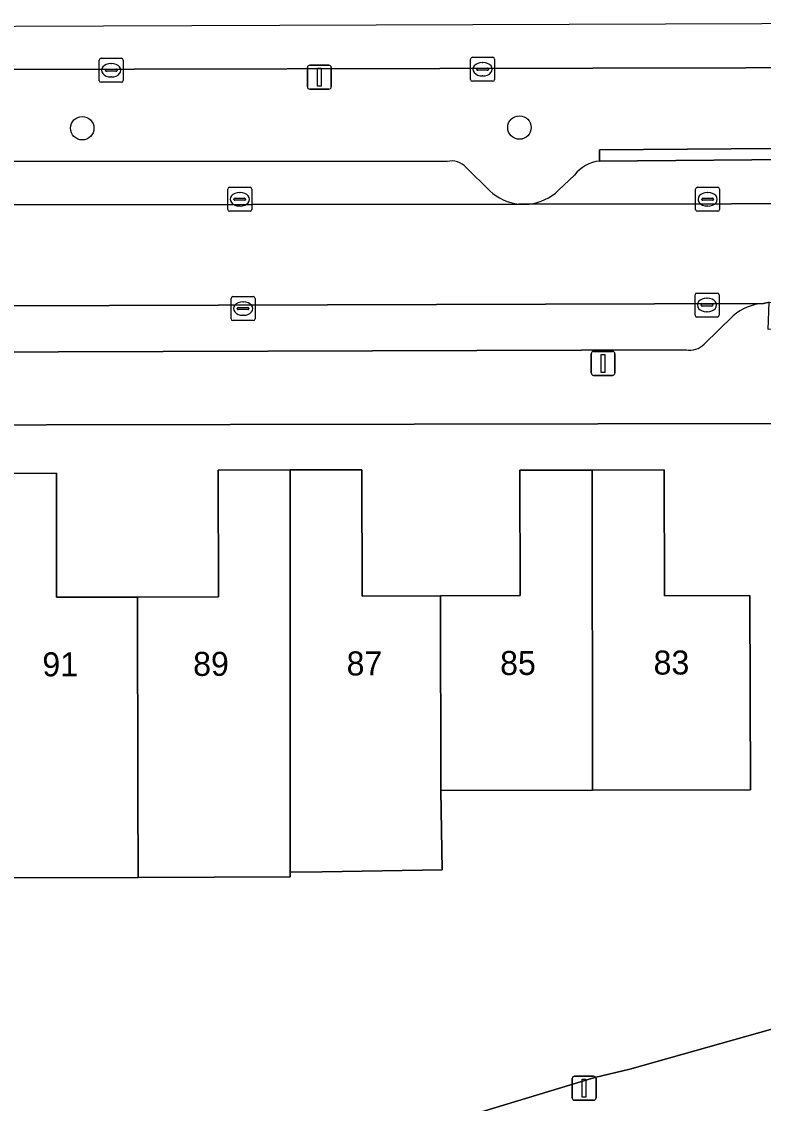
# Model space of a CAD drawing. Extents: x 160732 to 162107, y 387428 to 388479.
# Drawn here: x 161088.54 to 161119.44, y 388296.86 to 388341.94 of the extents above; entities that cross this region are included whole.
import ezdxf

# ---------------------------------------------------------------- set-up
doc = ezdxf.new("R2010")
doc.units = 0
for name, color, linetype in [('IMGEO_Berm_groen', 7, 'Continuous'), ('IMGEO_Boom', 7, 'Continuous'), ('IMGEO_Erf', 7, 'Continuous'), ('IMGEO_Kolk', 7, 'Continuous'), ('IMGEO_Lichtmast', 7, 'Continuous'), ('IMGEO_Pand', 7, 'Continuous'), ('IMGEO_Pand_nummerreeks', 7, 'Continuous'), ('IMGEO_Parkeervlak_open', 7, 'Continuous'), ('IMGEO_Rijbaan_lokaal_open', 7, 'Continuous'), ('IMGEO_Rijbaan_regionaal_gesloten', 7, 'Continuous'), ('IMGEO_Voetpad_open', 7, 'Continuous')]:
    doc.layers.add(name, color=color, linetype=linetype)

msp = doc.modelspace()

# ---------------------------------------------------------------- linework, layer by layer
at = {"layer": 'IMGEO_Berm_groen'}
for points in [[(161112.611, 388336.596), (161121.763, 388336.67), (161121.763, 388338.254), (161150.999, 388338.13), (161149.75, 388340.075), (161144.197, 388340.064), (161054.982, 388339.878)], [(161057.295, 388332.853), (161057.87, 388333.189), (161057.85, 388336.295), (161060.318, 388336.24), (161060.313, 388336.766), (161067.152, 388336.715), (161067.152, 388336.115), (161067.357, 388336.139), (161106.269, 388336.114)], [(161112.622, 388336.129), (161112.611, 388336.596)], [(161107.064, 388335.862), (161108.047, 388334.892)], [(161110.907, 388334.91), (161111.578, 388335.543)], [(161109.259, 388334.338), (161109.681, 388334.339)]]:
    msp.add_lwpolyline(points, dxfattribs=at)
for centre, radius, start, end in [((161106.447, 388335.295), 0.838, 42.5573, 102.2675), ((161112.777, 388334.63), 1.506, 95.8928, 142.7184), ((161109.469, 388336.399), 2.072, 226.6742, 264.1959), ((161109.472, 388336.389), 2.061, 275.8205, 314.1262)]:
    msp.add_arc(centre, radius, start, end, dxfattribs=at)
at = {"layer": 'IMGEO_Boom'}
for centre in [(161091.068, 388337.497), (161109.282, 388337.527)]:
    msp.add_circle(centre, 0.489, dxfattribs=at)
at = {"layer": 'IMGEO_Erf'}
for points in [[(161120.205, 388325.197), (161074.263, 388325.112)], [(161087.02, 388323.111), (161089.989, 388323.118), (161090.002, 388317.952), (161093.37, 388317.959), (161096.742, 388317.967), (161096.729, 388323.255), (161099.725, 388323.262), (161102.718, 388323.269), (161102.731, 388318.004), (161105.992, 388318.011), (161109.311, 388318.019), (161109.298, 388323.243), (161112.308, 388323.25), (161115.313, 388323.257), (161115.325, 388318.012), (161118.885, 388318.021), (161118.904, 388309.934), (161112.33, 388309.919), (161106.011, 388309.904), (161106.064, 388306.601), (161101.065, 388306.517), (161099.726, 388306.495), (161099.726, 388306.304), (161093.403, 388306.278), (161087.062, 388306.263)], [(161106.78, 388296.233), (161112.428, 388297.937), (161113.879, 388298.284), (161120.378, 388300.126)]]:
    msp.add_lwpolyline(points, dxfattribs=at)
at = {"layer": 'IMGEO_Kolk'}
for p, q in [((161091.775, 388339.487), (161091.775, 388340.339)), ((161091.85, 388340.413), (161092.702, 388340.413)), ((161092.776, 388340.339), (161092.776, 388339.487)), ((161107.247, 388339.528), (161107.247, 388340.38)), ((161107.322, 388340.454), (161108.174, 388340.454)), ((161108.248, 388340.38), (161108.248, 388339.528)), ((161092.034, 388339.907), (161092.034, 388339.919)), ((161092.077, 388339.956), (161092.475, 388339.956)), ((161092.263, 388340.193), (161092.288, 388340.193)), ((161092.518, 388339.919), (161092.518, 388339.907)), ((161107.506, 388339.948), (161107.506, 388339.96)), ((161107.944, 388339.911), (161107.546, 388339.911)), ((161107.549, 388339.997), (161107.947, 388339.997)), ((161107.735, 388340.234), (161107.76, 388340.234)), ((161107.99, 388339.96), (161107.99, 388339.948)), ((161092.472, 388339.87), (161092.074, 388339.87)), ((161092.286, 388339.633), (161092.261, 388339.633)), ((161108.174, 388339.454), (161107.322, 388339.454)), ((161107.758, 388339.674), (161107.733, 388339.674)), ((161092.702, 388339.413), (161091.85, 388339.413)), ((161097.13, 388334.11), (161097.13, 388334.962)), ((161097.205, 388335.036), (161098.057, 388335.036)), ((161098.131, 388334.962), (161098.131, 388334.11)), ((161116.622, 388334.11), (161116.622, 388334.962)), ((161116.697, 388335.036), (161117.549, 388335.036)), ((161117.623, 388334.962), (161117.623, 388334.11)), ((161097.389, 388334.53), (161097.389, 388334.542)), ((161097.827, 388334.493), (161097.429, 388334.493)), ((161097.432, 388334.579), (161097.83, 388334.579)), ((161097.618, 388334.816), (161097.643, 388334.816)), ((161097.873, 388334.542), (161097.873, 388334.53)), ((161116.881, 388334.53), (161116.881, 388334.542)), ((161117.319, 388334.493), (161116.921, 388334.493)), ((161116.924, 388334.579), (161117.322, 388334.579)), ((161117.11, 388334.816), (161117.135, 388334.816)), ((161117.365, 388334.542), (161117.365, 388334.53)), ((161098.057, 388334.036), (161097.205, 388334.036)), ((161097.641, 388334.256), (161097.616, 388334.256)), ((161117.549, 388334.036), (161116.697, 388334.036)), ((161117.133, 388334.256), (161117.108, 388334.256)), ((161097.342, 388330.481), (161098.194, 388330.481)), ((161116.596, 388329.704), (161116.596, 388330.556)), ((161116.671, 388330.63), (161117.523, 388330.63)), ((161117.597, 388330.556), (161117.597, 388329.704)), ((161097.267, 388329.555), (161097.267, 388330.407)), ((161097.526, 388329.975), (161097.526, 388329.987)), ((161097.569, 388330.024), (161097.967, 388330.024)), ((161097.755, 388330.261), (161097.78, 388330.261)), ((161098.01, 388329.987), (161098.01, 388329.975)), ((161098.268, 388330.407), (161098.268, 388329.555)), ((161116.855, 388330.124), (161116.855, 388330.136)), ((161117.293, 388330.087), (161116.895, 388330.087)), ((161116.898, 388330.173), (161117.296, 388330.173)), ((161117.084, 388330.41), (161117.109, 388330.41)), ((161117.339, 388330.136), (161117.339, 388330.124)), ((161097.964, 388329.938), (161097.566, 388329.938)), ((161097.778, 388329.701), (161097.753, 388329.701)), ((161117.523, 388329.63), (161116.671, 388329.63)), ((161117.107, 388329.85), (161117.082, 388329.85)), ((161098.194, 388329.481), (161097.342, 388329.481))]:
    msp.add_line(p, q, dxfattribs=at)
for points in [[(161091.775, 388339.487), (161091.775, 388340.339)], [(161091.85, 388340.413), (161092.702, 388340.413)], [(161092.776, 388340.339), (161092.776, 388339.487)], [(161107.247, 388339.528), (161107.247, 388340.38)], [(161107.322, 388340.454), (161108.174, 388340.454)], [(161108.248, 388340.38), (161108.248, 388339.528)], [(161108.174, 388339.454), (161107.322, 388339.454)], [(161092.702, 388339.413), (161091.85, 388339.413)], [(161097.13, 388334.11), (161097.13, 388334.962)], [(161097.205, 388335.036), (161098.057, 388335.036)], [(161098.131, 388334.962), (161098.131, 388334.11)], [(161116.622, 388334.11), (161116.622, 388334.962)], [(161116.697, 388335.036), (161117.549, 388335.036)], [(161117.623, 388334.962), (161117.623, 388334.11)], [(161098.057, 388334.036), (161097.205, 388334.036)], [(161117.549, 388334.036), (161116.697, 388334.036)], [(161097.342, 388330.481), (161098.194, 388330.481)], [(161116.596, 388329.704), (161116.596, 388330.556)], [(161116.671, 388330.63), (161117.523, 388330.63)], [(161117.597, 388330.556), (161117.597, 388329.704)], [(161097.267, 388329.555), (161097.267, 388330.407)], [(161098.268, 388330.407), (161098.268, 388329.555)], [(161117.523, 388329.63), (161116.671, 388329.63)], [(161098.194, 388329.481), (161097.342, 388329.481)]]:
    msp.add_lwpolyline(points, dxfattribs=at)
for centre, radius, start, end in [((161091.852, 388340.337), 0.0765, 91.552, 178.448), ((161091.852, 388340.337), 0.0765, 91.552, 178.448), ((161092.7, 388340.337), 0.0765, 1.552, 88.448), ((161092.7, 388340.337), 0.0765, 1.552, 88.448), ((161107.324, 388340.378), 0.0765, 91.552, 178.448), ((161107.324, 388340.378), 0.0765, 91.552, 178.448), ((161108.172, 388340.378), 0.0765, 1.552, 88.448), ((161108.172, 388340.378), 0.0765, 1.552, 88.448), ((161092.074, 388339.916), 0.0403, 85.8775, 175.7526), ((161092.071, 388339.906), 0.0366, 178.938, 274.7102), ((161092.475, 388339.913), 0.043, 264.8664, 352.4533), ((161092.479, 388339.918), 0.0386, 1.7309, 96.639), ((161107.546, 388339.957), 0.0403, 85.8775, 175.7526), ((161107.543, 388339.947), 0.0366, 178.938, 274.7102), ((161107.947, 388339.954), 0.043, 264.8664, 352.4533), ((161107.951, 388339.959), 0.0386, 1.7309, 96.639), ((161091.852, 388339.489), 0.0765, 181.552, 268.448), ((161091.852, 388339.489), 0.0765, 181.552, 268.448), ((161092.7, 388339.489), 0.0765, 271.552, 358.448), ((161092.7, 388339.489), 0.0765, 271.552, 358.448), ((161107.324, 388339.53), 0.0765, 181.552, 268.448), ((161107.324, 388339.53), 0.0765, 181.552, 268.448), ((161108.172, 388339.53), 0.0765, 271.552, 358.448), ((161108.172, 388339.53), 0.0765, 271.552, 358.448), ((161097.207, 388334.96), 0.0765, 91.552, 178.448), ((161097.207, 388334.96), 0.0765, 91.552, 178.448), ((161098.055, 388334.96), 0.0765, 1.552, 88.448), ((161098.055, 388334.96), 0.0765, 1.552, 88.448), ((161116.699, 388334.96), 0.0765, 91.552, 178.448), ((161116.699, 388334.96), 0.0765, 91.552, 178.448), ((161117.547, 388334.96), 0.0765, 1.552, 88.448), ((161117.547, 388334.96), 0.0765, 1.552, 88.448), ((161097.429, 388334.539), 0.0403, 85.8775, 175.7526), ((161097.426, 388334.529), 0.0366, 178.938, 274.7102), ((161097.83, 388334.536), 0.043, 264.8664, 352.4533), ((161097.834, 388334.541), 0.0386, 1.7309, 96.639), ((161116.921, 388334.539), 0.0403, 85.8775, 175.7526), ((161116.918, 388334.529), 0.0366, 178.938, 274.7102), ((161117.322, 388334.536), 0.043, 264.8664, 352.4533), ((161117.326, 388334.541), 0.0386, 1.7309, 96.639), ((161097.207, 388334.112), 0.0765, 181.552, 268.448), ((161097.207, 388334.112), 0.0765, 181.552, 268.448), ((161098.055, 388334.112), 0.0765, 271.552, 358.448), ((161098.055, 388334.112), 0.0765, 271.552, 358.448), ((161116.699, 388334.112), 0.0765, 181.552, 268.448), ((161116.699, 388334.112), 0.0765, 181.552, 268.448), ((161117.547, 388334.112), 0.0765, 271.552, 358.448), ((161117.547, 388334.112), 0.0765, 271.552, 358.448), ((161097.344, 388330.405), 0.0765, 91.552, 178.448), ((161097.344, 388330.405), 0.0765, 91.552, 178.448), ((161098.192, 388330.405), 0.0765, 1.552, 88.448), ((161098.192, 388330.405), 0.0765, 1.552, 88.448), ((161116.673, 388330.554), 0.0765, 91.552, 178.448), ((161116.673, 388330.554), 0.0765, 91.552, 178.448), ((161117.521, 388330.554), 0.0765, 1.552, 88.448), ((161117.521, 388330.554), 0.0765, 1.552, 88.448), ((161097.566, 388329.984), 0.0403, 85.8775, 175.7526), ((161097.563, 388329.974), 0.0366, 178.938, 274.7102), ((161097.967, 388329.981), 0.043, 264.8664, 352.4533), ((161097.971, 388329.986), 0.0386, 1.7309, 96.639), ((161116.895, 388330.133), 0.0403, 85.8775, 175.7526), ((161116.892, 388330.123), 0.0366, 178.938, 274.7102), ((161117.296, 388330.13), 0.043, 264.8664, 352.4533), ((161117.3, 388330.135), 0.0386, 1.7309, 96.639), ((161097.344, 388329.557), 0.0765, 181.552, 268.448), ((161097.344, 388329.557), 0.0765, 181.552, 268.448), ((161098.192, 388329.557), 0.0765, 271.552, 358.448), ((161098.192, 388329.557), 0.0765, 271.552, 358.448), ((161116.673, 388329.706), 0.0765, 181.552, 268.448), ((161116.673, 388329.706), 0.0765, 181.552, 268.448), ((161117.521, 388329.706), 0.0765, 271.552, 358.448), ((161117.521, 388329.706), 0.0765, 271.552, 358.448)]:
    msp.add_arc(centre, radius, start, end, dxfattribs=at)
for centre, major_axis, ratio, start_param, end_param in [((161092.262, 388339.913), (-0.387, 0.002), 0.722429, 4.712389, 7.853982), ((161092.287, 388339.913), (-0.39, 0.002), 0.717154, 1.570796, 4.712389), ((161107.734, 388339.954), (-0.387, 0.002), 0.722429, 4.712389, 7.853982), ((161107.759, 388339.954), (-0.39, 0.002), 0.717154, 1.570796, 4.712389), ((161097.617, 388334.536), (-0.387, 0.002), 0.722429, 4.712389, 7.853982), ((161097.642, 388334.536), (-0.39, 0.002), 0.717154, 1.570796, 4.712389), ((161117.109, 388334.536), (-0.387, 0.002), 0.722429, 4.712389, 7.853982), ((161117.134, 388334.536), (-0.39, 0.002), 0.717154, 1.570796, 4.712389), ((161097.754, 388329.981), (-0.387, 0.002), 0.722429, 4.712389, 7.853982), ((161097.779, 388329.981), (-0.39, 0.002), 0.717154, 1.570796, 4.712389), ((161117.083, 388330.13), (-0.387, 0.002), 0.722429, 4.712389, 7.853982), ((161117.108, 388330.13), (-0.39, 0.002), 0.717154, 1.570796, 4.712389)]:
    msp.add_ellipse(centre, major_axis=major_axis, ratio=ratio, start_param=start_param, end_param=end_param, dxfattribs=at)
at = {"layer": 'IMGEO_Lichtmast'}
for p, q in [((161100.45, 388339.224), (161100.45, 388340.024)), ((161100.45, 388340.024), (161100.45, 388339.224)), ((161100.55, 388340.124), (161101.34, 388340.124)), ((161101.34, 388340.124), (161100.55, 388340.124)), ((161101.44, 388340.024), (161101.44, 388339.224)), ((161101.44, 388339.224), (161101.44, 388340.024)), ((161101.34, 388339.124), (161100.55, 388339.124)), ((161100.55, 388339.124), (161101.34, 388339.124)), ((161112.371, 388328.199), (161113.161, 388328.199)), ((161113.161, 388328.199), (161112.371, 388328.199)), ((161112.271, 388327.299), (161112.271, 388328.099)), ((161112.271, 388328.099), (161112.271, 388327.299)), ((161113.261, 388328.099), (161113.261, 388327.299)), ((161113.261, 388327.299), (161113.261, 388328.099)), ((161113.161, 388327.199), (161112.371, 388327.199)), ((161112.371, 388327.199), (161113.161, 388327.199)), ((161111.582, 388297.993), (161112.372, 388297.993)), ((161112.372, 388297.993), (161111.582, 388297.993)), ((161111.482, 388297.093), (161111.482, 388297.893)), ((161111.482, 388297.893), (161111.482, 388297.093)), ((161112.472, 388297.893), (161112.472, 388297.093)), ((161112.472, 388297.093), (161112.472, 388297.893)), ((161112.372, 388296.993), (161111.582, 388296.993)), ((161111.582, 388296.993), (161112.372, 388296.993))]:
    msp.add_line(p, q, dxfattribs=at)
for points in [[(161100.87, 388339.999), (161101.02, 388339.999), (161101.02, 388339.249), (161100.87, 388339.249), (161100.87, 388339.999)], [(161112.691, 388328.074), (161112.841, 388328.074), (161112.841, 388327.324), (161112.691, 388327.324), (161112.691, 388328.074)], [(161111.902, 388297.868), (161112.052, 388297.868), (161112.052, 388297.118), (161111.902, 388297.118), (161111.902, 388297.868)]]:
    msp.add_lwpolyline(points, dxfattribs=at)
for centre, start, end in [((161100.55, 388340.024), 90, 180), ((161100.55, 388340.024), 90, 180), ((161101.34, 388340.024), 0, 90), ((161101.34, 388340.024), 360, 90), ((161100.55, 388339.224), 180, 270), ((161100.55, 388339.224), 180, 270), ((161101.34, 388339.224), 270, 0), ((161101.34, 388339.224), 270, 0), ((161112.371, 388328.099), 90, 180), ((161112.371, 388328.099), 90, 180), ((161113.161, 388328.099), 0, 90), ((161113.161, 388328.099), 360, 90), ((161112.371, 388327.299), 180, 270), ((161112.371, 388327.299), 180, 270), ((161113.161, 388327.299), 270, 0), ((161113.161, 388327.299), 270, 0), ((161111.582, 388297.893), 90, 180), ((161111.582, 388297.893), 90, 180), ((161112.372, 388297.893), 0, 90), ((161112.372, 388297.893), 360, 90), ((161111.582, 388297.093), 180, 270), ((161111.582, 388297.093), 180, 270), ((161112.372, 388297.093), 270, 0), ((161112.372, 388297.093), 270, 0)]:
    msp.add_arc(centre, 0.1, start, end, dxfattribs=at)
at = {"layer": 'IMGEO_Pand'}
for points in [[(161099.725, 388323.262), (161096.729, 388323.255), (161096.742, 388317.967), (161093.37, 388317.959), (161093.388, 388309.874), (161093.403, 388306.278), (161099.726, 388306.304), (161099.726, 388306.495), (161099.726, 388309.889)], [(161105.992, 388318.011), (161102.731, 388318.004), (161102.718, 388323.269), (161099.725, 388323.262), (161099.726, 388309.889), (161099.726, 388306.495), (161101.065, 388306.517), (161106.064, 388306.601), (161106.011, 388309.904)], [(161105.992, 388318.011), (161106.011, 388309.904), (161112.33, 388309.919), (161112.308, 388323.25), (161109.298, 388323.243), (161109.311, 388318.019)], [(161112.308, 388323.25), (161112.33, 388309.919), (161118.904, 388309.934), (161118.885, 388318.021), (161115.325, 388318.012), (161115.313, 388323.257)], [(161093.37, 388317.959), (161090.002, 388317.952), (161089.989, 388323.118), (161087.02, 388323.111), (161087.053, 388309.859), (161087.062, 388306.263), (161093.403, 388306.278), (161093.388, 388309.874)]]:
    msp.add_lwpolyline(points, close=True, dxfattribs=at)
at = {"layer": 'IMGEO_Parkeervlak_open'}
for points in [[(161106.269, 388336.114), (161067.357, 388336.139), (161067.152, 388336.115)], [(161108.047, 388334.892), (161107.064, 388335.862)], [(161123.721, 388336.219), (161112.622, 388336.129)], [(161065.943, 388335.44), (161064.865, 388334.284), (161109.259, 388334.338)], [(161111.578, 388335.543), (161110.907, 388334.91)], [(161109.681, 388334.339), (161126.549, 388334.359)], [(161119.444, 388330.198), (161074.021, 388330.052), (161076.293, 388328.485)], [(161116.975, 388328.502), (161118.191, 388329.685)], [(161077.001, 388328.134), (161116.222, 388328.269)]]:
    msp.add_lwpolyline(points, dxfattribs=at)
for centre, radius, start, end in [((161106.447, 388335.295), 0.838, 42.5573, 102.2675), ((161112.777, 388334.63), 1.506, 95.8928, 142.7184), ((161109.469, 388336.399), 2.072, 226.6742, 264.1959), ((161109.472, 388336.389), 2.061, 275.8205, 314.1262), ((161119.588, 388328.058), 2.145, 93.8633, 130.6667), ((161116.391, 388329.056), 0.805, 257.8696, 316.5176)]:
    msp.add_arc(centre, radius, start, end, dxfattribs=at)
at = {"layer": 'IMGEO_Rijbaan_lokaal_open'}
for points in [[(161055.909, 388332.175), (161055.857, 388332.173), (161055.964, 388329.781), (161063.655, 388330.157), (161066.347, 388330.105), (161066.562, 388330.109), (161073.696, 388330.176), (161074.021, 388330.052), (161119.444, 388330.198), (161119.683, 388330.252), (161130.311, 388330.215), (161130.81, 388330.291), (161148.954, 388330.242), (161148.949, 388334.375)], [(161148.949, 388334.375), (161145.576, 388334.354), (161145.15, 388334.353), (161126.91, 388334.363), (161126.549, 388334.359), (161109.681, 388334.339), (161109.259, 388334.338), (161064.865, 388334.284), (161064.601, 388333.978)], [(161125.424, 388295.92), (161125.39, 388325.215), (161120.757, 388325.168), (161120.905, 388300.275), (161120.378, 388300.126), (161113.879, 388298.284), (161112.428, 388297.937), (161106.78, 388296.233)]]:
    msp.add_lwpolyline(points, dxfattribs=at)
at = {"layer": 'IMGEO_Rijbaan_regionaal_gesloten'}
msp.add_lwpolyline([(161144.196, 388341.939), (161127.421, 388341.876), (161099.304, 388341.771), (161062.564, 388341.634), (161054.991, 388341.606), (161054.982, 388339.878), (161144.197, 388340.064), (161144.196, 388341.939)], dxfattribs=at)
at = {"layer": 'IMGEO_Voetpad_open'}
msp.add_lwpolyline([(161123.721, 388336.686), (161121.763, 388336.67), (161112.611, 388336.596), (161112.622, 388336.129), (161123.721, 388336.219)], close=True, dxfattribs=at)
for points in [[(161130.81, 388330.291), (161130.311, 388330.215), (161130.341, 388329.118), (161119.643, 388329.113), (161119.683, 388330.252), (161119.444, 388330.198)], [(161118.191, 388329.685), (161116.975, 388328.502)], [(161116.222, 388328.269), (161077.001, 388328.134)], [(161051.873, 388324.861), (161057.751, 388324.859), (161057.725, 388323.029), (161062.208, 388323.039), (161068.317, 388323.054), (161074.262, 388323.039), (161074.263, 388325.112), (161120.205, 388325.197), (161120.757, 388325.168), (161125.39, 388325.215), (161126.249, 388325.162), (161129.977, 388325.147), (161137.267, 388325.211), (161151.542, 388325.215)]]:
    msp.add_lwpolyline(points, dxfattribs=at)
for centre, radius, start, end in [((161119.588, 388328.058), 2.145, 93.8633, 130.6667), ((161116.391, 388329.056), 0.805, 257.8696, 316.5176)]:
    msp.add_arc(centre, radius, start, end, dxfattribs=at)

# ---------------------------------------------------------------- texts
at = {"layer": 'IMGEO_Pand_nummerreeks'}
for s, rotation, p in [('91', 0.1662, (161089.408, 388314.656)), ('89', 0.1662, (161095.689, 388314.675)), ('87', 0.1662, (161102.083, 388314.693)), ('85', 0.1677, (161108.478, 388314.711)), ('83', 0.1677, (161114.872, 388314.73))]:
    msp.add_text(s, height=1, rotation=rotation, dxfattribs=at).set_placement(p)

doc.saveas('drawing.dxf')
